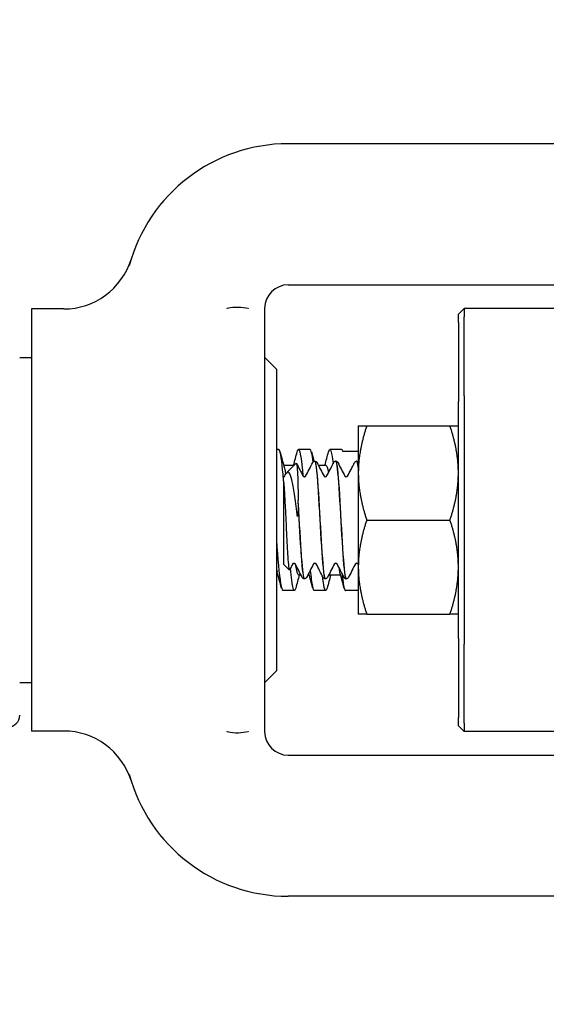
# Model space of a CAD drawing. Header units: inches. Extents: x 24 to 1128, y -69 to 748.
# Tile 326 of 656: x 450.63 to 452.03, y 654.65 to 657.26. Entities that reach past the tile are written whole.
import ezdxf

# ---------------------------------------------------------------- set-up
doc = ezdxf.new("R2010")
doc.units = ezdxf.units.IN
doc.header["$LTSCALE"] = 32
doc.header["$MEASUREMENT"] = 0
doc.layers.add('Dimension (ANSI)', color=7, linetype='Continuous', lineweight=25)
doc.layers.add('Visible (ANSI)', color=7, linetype='Continuous', lineweight=30)
doc.styles.add('Note Text (ANSI)', font='tahoma.ttf')
doc.dimstyles.new('SB Fraction-16 (ANSI)', dxfattribs={"dimscale": 32, "dimtxt": 0.125, "dimasz": 0.098425, "dimexe": 0.125, "dimexo": 0.0625, "dimgap": 0.031496, "dimtad": 0, "dimtih": 1, "dimtoh": 1, "dimdec": 4, "dimrnd": 1e-08, "dimzin": 0, "dimdsep": 46, "dimlunit": 5, "dimtxsty": 'Note Text (ANSI)', "dimcen": 0.09, "dimdle": 0.393701, "dimclrd": 256, "dimclre": 256, "dimclrt": 256, "dimadec": 0, "dimazin": 3, "dimtfac": 0.96, "dimtofl": 0, "dimtmove": 0, "dimatfit": 3, "dimfxl": 1, "dimfrac": 2, "dimtolj": 1, "dimtzin": 12, "dimlwd": -1, "dimlwe": -1, "dimarcsym": 0})

# ---------------------------------------------------------------- blocks, each defined once
blk = doc.blocks.new('*D18')
at = {"layer": 'Defpoints', "color": 0, "transparency": 16777216}
for p in [(468.7806, 692.6685), (316.9743, 544.6685), (468.7806, 544.6685)]:
    blk.add_point(p, dxfattribs=at)
at = {"layer": 'Dimension (ANSI)', "transparency": 16777216}
for p, q in [((466.7806, 692.6685), (312.9743, 692.6685)), ((316.9743, 689.5189), (316.9743, 626.7677)), ((316.9743, 547.8181), (316.9743, 620.5693)), ((466.7806, 544.6685), (312.9743, 544.6685))]:
    blk.add_line(p, q, dxfattribs=at)
for points in [[(316.4494, 689.5189), (317.4993, 689.5189), (316.9743, 692.6685)], [(316.4494, 547.8181), (317.4993, 547.8181), (316.9743, 544.6685)]]:
    blk.add_solid(points, dxfattribs=at)
at = {"layer": 'Dimension (ANSI)', "transparency": 16777216, "insert": (312.8723, 625.7599), "char_height": 4, "attachment_point": 1, "style": 'Note Text (ANSI)'}
blk.add_mtext('\\A1;148', dxfattribs=at)

msp = doc.modelspace()

# ---------------------------------------------------------------- linework, layer by layer
at = {"layer": 'Visible (ANSI)'}
for p, q in [((452.39042, 656.93279), (451.34042, 656.93279)), ((451.34042, 656.55779), (452.39042, 656.55779)), ((450.65792, 656.49361), (450.65792, 655.37197)), ((450.74368, 656.49361), (450.65792, 656.49361)), ((451.27792, 656.49529), (451.27792, 656.39449)), ((451.79292, 656.47967), (451.80854, 656.49529)), ((451.80854, 656.49529), (451.80854, 656.47279)), ((452.0766, 656.49529), (451.80854, 656.49529)), ((451.79292, 656.45779), (451.79292, 656.47967)), ((451.80854, 656.26279), (451.80854, 656.47279)), ((451.79292, 656.45779), (451.79292, 656.24779)), ((451.27792, 656.39449), (451.27792, 655.47109)), ((450.62667, 656.36454), (450.65792, 656.36454)), ((451.30917, 656.33404), (451.27792, 656.36529)), ((451.30917, 656.33404), (451.30917, 655.53154)), ((451.80854, 656.26279), (451.80854, 655.60279)), ((451.79292, 655.61779), (451.79292, 656.24779)), ((451.52692, 656.18279), (451.52692, 656.05779)), ((451.54925, 656.18279), (451.77059, 656.18279)), ((451.31542, 656.12029), (451.30917, 656.12029)), ((451.39875, 656.12029), (451.36786, 656.12029)), ((451.48208, 656.12029), (451.45119, 656.12029)), ((451.48504, 656.11566), (451.52692, 656.11566)), ((451.32842, 656.07862), (451.35648, 656.07862)), ((451.33697, 656.05911), (451.36167, 656.08381)), ((451.41165, 656.08904), (451.41107, 656.08904)), ((451.42049, 656.07862), (451.44042, 656.07862)), ((451.46726, 656.08904), (451.46668, 656.08904)), ((451.52287, 656.08904), (451.52229, 656.08904)), ((451.32792, 656.03687), (451.32792, 656.04785)), ((451.32792, 656.04785), (451.32794, 656.04785)), ((451.52692, 656.05779), (451.52692, 655.80779)), ((451.32792, 656.03687), (451.32792, 655.81552)), ((451.3669, 655.97571), (451.3669, 655.98549)), ((451.54925, 655.93279), (451.77059, 655.93279)), ((451.32792, 655.81552), (451.34338, 655.80006)), ((451.30917, 655.78696), (451.31319, 655.78696)), ((451.36786, 655.78696), (451.37442, 655.78696)), ((451.39269, 655.78696), (451.39653, 655.78696)), ((451.45119, 655.78696), (451.47986, 655.78696)), ((451.52692, 655.80779), (451.52692, 655.68279)), ((451.38384, 655.77654), (451.38326, 655.77654)), ((451.43946, 655.77654), (451.43887, 655.77654)), ((451.49507, 655.77654), (451.49448, 655.77654)), ((451.35708, 655.74529), (451.32619, 655.74529)), ((451.44042, 655.74529), (451.40953, 655.74529)), ((451.52692, 655.74529), (451.49286, 655.74529)), ((451.54925, 655.68279), (451.77059, 655.68279)), ((451.79292, 655.61779), (451.79292, 655.40779)), ((451.80854, 655.39279), (451.80854, 655.60279)), ((451.30917, 655.53154), (451.27792, 655.50029)), ((450.62667, 655.50104), (450.65792, 655.50104)), ((451.27792, 655.47109), (451.27792, 655.37029)), ((451.79292, 655.38592), (451.79292, 655.40779)), ((451.80854, 655.39279), (451.80854, 655.37029)), ((450.74368, 655.37197), (450.65792, 655.37197)), ((451.79292, 655.38592), (451.80854, 655.37029)), ((452.0766, 655.37029), (451.80854, 655.37029)), ((451.34042, 655.30779), (452.39042, 655.30779)), ((452.39042, 654.93279), (451.34042, 654.93279))]:
    msp.add_line(p, q, dxfattribs=at)
for centre, radius, start, end in [((451.34042, 656.49529), 0.4375, 90, 164.98183), ((450.74368, 656.68111), 0.1875, 270, 342.70338), ((451.34042, 656.49529), 0.0625, 90, 180), ((450.59542, 655.41404), 0.03125, 270, 0), ((450.74368, 655.18447), 0.1875, 17.29662, 90), ((451.34042, 655.37029), 0.0625, 180, 270), ((451.34042, 655.37029), 0.4375, 195.01817, 270)]:
    msp.add_arc(centre, radius, start, end, dxfattribs=at)
for points, knots in [([(451.1782, 656.49529), (451.17847, 656.49537), (451.17874, 656.49545), (451.1879, 656.49805), (451.1978, 656.4992), (451.21731, 656.49866), (451.22588, 656.49731), (451.23384, 656.49539), (451.23404, 656.49534), (451.23424, 656.49529)], [-0.00218083, -0.00218083, -0.00218083, -0.00218083, 0, 0, 0.07189637, 0.07189637, 0.13644606, 0.13644606, 0.13811703, 0.13811703, 0.13811703, 0.13811703]), ([(451.32792, 656.04296), (451.3272, 656.0512), (451.32648, 656.05895), (451.32576, 656.06609), (451.32231, 656.10037), (451.31887, 656.11997), (451.31542, 656.12022)], [-139.17255455, -139.17255455, -139.17255455, -139.17255455, -139.0100536, -139.0100536, -139.0100536, -138.23007676, -138.23007676, -138.23007676, -138.23007676]), ([(451.36432, 656.11339), (451.36571, 656.11867), (451.36711, 656.12102), (451.3685, 656.12007), (451.37223, 656.11754), (451.37597, 656.09132), (451.3797, 656.05036)], [137.9630926, 137.9630926, 137.9630926, 137.9630926, 138.2781439, 138.2781439, 138.2781439, 139.122964, 139.122964, 139.122964, 139.122964]), ([(451.44765, 656.11333), (451.44946, 656.12011), (451.45127, 656.12202), (451.45307, 656.11841), (451.45531, 656.11395), (451.45755, 656.10109), (451.45978, 656.08207)], [144.2462779, 144.2462779, 144.2462779, 144.2462779, 144.6548473, 144.6548473, 144.6548473, 145.16076334, 145.16076334, 145.16076334, 145.16076334]), ([(451.36167, 656.08381), (451.36172, 656.08387), (451.36178, 656.0839), (451.36259, 656.08413), (451.36334, 656.08044), (451.36409, 656.0731)], [-0.16191336, -0.16191336, -0.16191336, -0.16191336, -0.15127467, -0.15127467, 0, 0, 0, 0]), ([(451.36409, 656.0731), (451.36451, 656.069), (451.36489, 656.06374), (451.36555, 656.05103), (451.36585, 656.04359), (451.36653, 656.02081), (451.36684, 656.00385), (451.3669, 655.98549)], [-0.3187664, -0.3187664, -0.3187664, -0.3187664, -0.23449039, -0.23449039, -0.1487662, -0.1487662, 0, 0, 0, 0]), ([(451.40572, 656.0853), (451.40606, 656.08594), (451.40646, 656.08661), (451.4076, 656.08771), (451.40809, 656.0881), (451.40938, 656.08875), (451.4102, 656.089), (451.41104, 656.08904)], [0, 0, 0, 0, 0.022095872, 0.022095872, 0.033561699, 0.033561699, 0.045438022, 0.045438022, 0.045438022, 0.045438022]), ([(451.41104, 656.08888), (451.41322, 656.08874), (451.41541, 656.0744), (451.41759, 656.04852), (451.4204, 656.01515), (451.42322, 655.96346), (451.42603, 655.91415), (451.42884, 655.86484), (451.43165, 655.81921), (451.43447, 655.7955), (451.43594, 655.78312), (451.4374, 655.77689), (451.43887, 655.77687)], [9.4219171, 9.4219171, 9.4219171, 9.4219171, 10.1615232, 10.1615232, 10.1615232, 11.1151899, 11.1151899, 11.1151899, 12.0686082, 12.0686082, 12.0686082, 12.5663706, 12.5663706, 12.5663706, 12.5663706]), ([(451.43948, 655.7768), (451.43762, 655.77687), (451.43576, 655.78702), (451.4339, 655.80628), (451.43106, 655.83575), (451.42822, 655.88577), (451.42537, 655.93596), (451.42255, 655.98587), (451.41972, 656.0346), (451.41689, 656.06245), (451.41514, 656.07966), (451.4134, 656.08862), (451.41165, 656.08875)], [-18.8524168, -18.8524168, -18.8524168, -18.8524168, -18.2223022, -18.2223022, -18.2223022, -17.2584859, -17.2584859, -17.2584859, -16.2999201, -16.2999201, -16.2999201, -15.7079633, -15.7079633, -15.7079633, -15.7079633]), ([(451.41168, 656.08904), (451.41281, 656.08898), (451.41387, 656.08856), (451.41534, 656.08757), (451.41583, 656.08705), (451.41653, 656.08613), (451.41678, 656.08571), (451.41699, 656.0853)], [0, 0, 0, 0, 0.015967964, 0.015967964, 0.031253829, 0.031253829, 0.045415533, 0.045415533, 0.045415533, 0.045415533]), ([(451.46134, 656.0853), (451.46167, 656.08594), (451.46207, 656.08661), (451.46321, 656.08771), (451.4637, 656.0881), (451.46499, 656.08875), (451.46581, 656.089), (451.46665, 656.08904)], [0, 0, 0, 0, 0.022095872, 0.022095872, 0.033561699, 0.033561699, 0.045438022, 0.045438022, 0.045438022, 0.045438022]), ([(451.46665, 656.08893), (451.46717, 656.08901), (451.46768, 656.08829), (451.4682, 656.08674), (451.47101, 656.07825), (451.47382, 656.04502), (451.47663, 656.00029), (451.47944, 655.95557), (451.48225, 655.90054), (451.48505, 655.85715), (451.48786, 655.81378), (451.49067, 655.78318), (451.49348, 655.77755), (451.49381, 655.77688), (451.49415, 655.77656), (451.49448, 655.7766)], [15.7051024, 15.7051024, 15.7051024, 15.7051024, 15.879856, 15.879856, 15.879856, 16.8320759, 16.8320759, 16.8320759, 17.7840647, 17.7840647, 17.7840647, 18.7358252, 18.7358252, 18.7358252, 18.8495559, 18.8495559, 18.8495559, 18.8495559]), ([(451.49509, 655.77672), (451.49441, 655.7766), (451.49373, 655.77787), (451.49305, 655.78058), (451.49021, 655.79189), (451.48738, 655.82814), (451.48454, 655.8746), (451.48171, 655.92095), (451.47888, 655.9762), (451.47606, 656.01805), (451.47323, 656.05979), (451.47041, 656.08708), (451.46759, 656.08893), (451.46748, 656.089), (451.46737, 656.08904), (451.46726, 656.08903)], [-25.1356021, -25.1356021, -25.1356021, -25.1356021, -24.9048316, -24.9048316, -24.9048316, -23.9435311, -23.9435311, -23.9435311, -22.9847675, -22.9847675, -22.9847675, -22.0283448, -22.0283448, -22.0283448, -21.9911486, -21.9911486, -21.9911486, -21.9911486]), ([(451.46729, 656.08904), (451.46842, 656.08898), (451.46948, 656.08856), (451.47095, 656.08757), (451.47144, 656.08705), (451.47214, 656.08613), (451.47239, 656.08571), (451.4726, 656.0853)], [0, 0, 0, 0, 0.015967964, 0.015967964, 0.031253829, 0.031253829, 0.045415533, 0.045415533, 0.045415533, 0.045415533]), ([(451.51695, 656.0853), (451.51728, 656.08594), (451.51768, 656.08661), (451.51882, 656.08771), (451.51932, 656.0881), (451.52061, 656.08875), (451.52142, 656.089), (451.52226, 656.08904)], [0, 0, 0, 0, 0.022095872, 0.022095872, 0.033561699, 0.033561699, 0.045438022, 0.045438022, 0.045438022, 0.045438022]), ([(451.52692, 656.07299), (451.52687, 656.07335), (451.52683, 656.07371), (451.52678, 656.07405), (451.52548, 656.08388), (451.52417, 656.08875), (451.52287, 656.08872)], [-28.73150298, -28.73150298, -28.73150298, -28.73150298, -28.71588313, -28.71588313, -28.71588313, -28.27433388, -28.27433388, -28.27433388, -28.27433388]), ([(451.5229, 656.08904), (451.52403, 656.08898), (451.52509, 656.08856), (451.52628, 656.08776), (451.52663, 656.08746), (451.52692, 656.08715)], [0, 0, 0, 0, 0.015967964, 0.015967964, 0.025215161, 0.025215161, 0.025215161, 0.025215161]), ([(451.32794, 656.04785), (451.32902, 656.04785), (451.33001, 656.0483), (451.33097, 656.04901), (451.33116, 656.04926), (451.3313, 656.04945), (451.33132, 656.04948), (451.33132, 656.04948)], [0, 0, 0, 0, 0.017919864, 0.017919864, 0.032518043, 0.032518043, 0.040461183, 0.040461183, 0.040461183, 0.040461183]), ([(451.33068, 656.07021), (451.33163, 656.06681), (451.33258, 656.06236), (451.33353, 656.05686), (451.33367, 656.05608), (451.3338, 656.05528), (451.33394, 656.05446)], [138.56823042, 138.56823042, 138.56823042, 138.56823042, 138.78339549, 138.78339549, 138.78339549, 138.8139231, 138.8139231, 138.8139231, 138.8139231]), ([(451.36409, 655.94835), (451.36177, 655.96735), (451.35941, 655.98534), (451.35465, 656.01647), (451.3523, 656.02949), (451.34753, 656.04893), (451.34518, 656.05545), (451.34042, 656.06138), (451.33806, 656.06107), (451.33523, 656.05685), (451.33484, 656.05619), (451.33445, 656.05544)], [-0.67634923, -0.67634923, -0.67634923, -0.67634923, -0.52774982, -0.52774982, -0.38555901, -0.38555901, -0.25020713, -0.25020713, -0.12168954, -0.12168954, -0.10119383, -0.10119383, -0.10119383, -0.10119383]), ([(451.38018, 656.04948), (451.38018, 656.04948), (451.38025, 656.04932), (451.3808, 656.04879), (451.38115, 656.04851), (451.38216, 656.04804), (451.38285, 656.04785), (451.38355, 656.04785)], [0.003893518, 0.003893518, 0.003893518, 0.003893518, 0.02135506, 0.02135506, 0.032660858, 0.032660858, 0.044379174, 0.044379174, 0.044379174, 0.044379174]), ([(451.38355, 656.04785), (451.38463, 656.04785), (451.38562, 656.0483), (451.38658, 656.04901), (451.38677, 656.04926), (451.38691, 656.04945), (451.38693, 656.04948), (451.38693, 656.04948)], [0, 0, 0, 0, 0.017919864, 0.017919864, 0.032518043, 0.032518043, 0.040461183, 0.040461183, 0.040461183, 0.040461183]), ([(451.43579, 656.04948), (451.43579, 656.04948), (451.43586, 656.04932), (451.43642, 656.04879), (451.43676, 656.04851), (451.43777, 656.04804), (451.43846, 656.04785), (451.43916, 656.04785)], [0.003893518, 0.003893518, 0.003893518, 0.003893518, 0.02135506, 0.02135506, 0.032660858, 0.032660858, 0.044379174, 0.044379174, 0.044379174, 0.044379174]), ([(451.43916, 656.04785), (451.44024, 656.04785), (451.44123, 656.0483), (451.44219, 656.04901), (451.44238, 656.04926), (451.44252, 656.04945), (451.44254, 656.04948), (451.44254, 656.04948)], [0, 0, 0, 0, 0.017919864, 0.017919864, 0.032518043, 0.032518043, 0.040461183, 0.040461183, 0.040461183, 0.040461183]), ([(451.4914, 656.04948), (451.4914, 656.04948), (451.49147, 656.04932), (451.49203, 656.04879), (451.49237, 656.04851), (451.49338, 656.04804), (451.49407, 656.04785), (451.49478, 656.04785)], [0.003893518, 0.003893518, 0.003893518, 0.003893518, 0.02135506, 0.02135506, 0.032660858, 0.032660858, 0.044379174, 0.044379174, 0.044379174, 0.044379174]), ([(451.49478, 656.04785), (451.49585, 656.04785), (451.49685, 656.0483), (451.4978, 656.04901), (451.498, 656.04926), (451.49813, 656.04945), (451.49815, 656.04948), (451.49815, 656.04948)], [0, 0, 0, 0, 0.017919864, 0.017919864, 0.032518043, 0.032518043, 0.040461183, 0.040461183, 0.040461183, 0.040461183]), ([(451.32852, 656.03084), (451.32917, 656.02406), (451.32981, 656.01542), (451.33111, 655.99503), (451.33175, 655.98337), (451.33315, 655.95589), (451.3339, 655.93997), (451.33542, 655.90769), (451.33617, 655.89164), (451.33768, 655.86153), (451.33843, 655.84781), (451.33995, 655.82458), (451.3407, 655.81538), (451.34221, 655.80283), (451.34296, 655.79972), (451.34385, 655.79998), (451.34398, 655.80013), (451.34412, 655.80039)], [-2.12179282, -2.12179282, -2.12179282, -2.12179282, -2.02048123, -2.02048123, -1.91755472, -1.91755472, -1.79490964, -1.79490964, -1.67005838, -1.67005838, -1.5430016, -1.5430016, -1.41373999, -1.41373999, -1.28227419, -1.28227419, -1.25834871, -1.25834871, -1.25834871, -1.25834871]), ([(451.3669, 655.97571), (451.36687, 655.9665), (451.36675, 655.95861), (451.36637, 655.94899), (451.36617, 655.94596), (451.36586, 655.94381), (451.36577, 655.94333), (451.36563, 655.94287), (451.36559, 655.94277), (451.36552, 655.94264), (451.3655, 655.9426), (451.36545, 655.94256), (451.36543, 655.94254), (451.36539, 655.94253), (451.36537, 655.94253), (451.36532, 655.94253), (451.3653, 655.94255), (451.36524, 655.94259), (451.36521, 655.94263), (451.36509, 655.94283), (451.365, 655.94309), (451.36466, 655.94432), (451.3644, 655.94586), (451.36409, 655.94835)], [-0.17168991, -0.17168991, -0.17168991, -0.17168991, -0.0982332, -0.0982332, -0.0491093, -0.0491093, -0.03761956, -0.03761956, -0.03394059, -0.03394059, -0.03224924, -0.03224924, -0.03117451, -0.03117451, -0.03017054, -0.03017054, -0.0289244, -0.0289244, -0.02683852, -0.02683852, -0.01955178, -0.01955178, 0, 0, 0, 0]), ([(451.38387, 655.77658), (451.3836, 655.77654), (451.38333, 655.77673), (451.38307, 655.77715), (451.38023, 655.78155), (451.37739, 655.8116), (451.37455, 655.85509), (451.372, 655.89415), (451.36945, 655.9431), (451.3669, 655.98549)], [-12.5692315, -12.5692315, -12.5692315, -12.5692315, -12.4783682, -12.4783682, -12.4783682, -11.5160648, -11.5160648, -11.5160648, -10.6515637, -10.6515637, -10.6515637, -10.6515637]), ([(451.3669, 655.97571), (451.36971, 655.92787), (451.37253, 655.87369), (451.37535, 655.83491), (451.37799, 655.79862), (451.38063, 655.77672), (451.38326, 655.77656)], [4.4341461, 4.4341461, 4.4341461, 4.4341461, 5.3893637, 5.3893637, 5.3893637, 6.2831853, 6.2831853, 6.2831853, 6.2831853]), ([(451.30917, 655.87973), (451.31282, 655.83027), (451.31648, 655.78732), (451.32014, 655.76452), (451.32216, 655.75192), (451.32418, 655.74562), (451.32619, 655.74562)], [133.8047189, 133.8047189, 133.8047189, 133.8047189, 134.6316542, 134.6316542, 134.6316542, 135.0884841, 135.0884841, 135.0884841, 135.0884841]), ([(451.35575, 655.81773), (451.35467, 655.81773), (451.35368, 655.81728), (451.35272, 655.81658), (451.35253, 655.81632), (451.35239, 655.81613), (451.35237, 655.8161), (451.35237, 655.8161)], [0, 0, 0, 0, 0.017919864, 0.017919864, 0.032518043, 0.032518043, 0.040461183, 0.040461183, 0.040461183, 0.040461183]), ([(451.35912, 655.81611), (451.3591, 655.81614), (451.35901, 655.8163), (451.3585, 655.81679), (451.35815, 655.81707), (451.35714, 655.81754), (451.35645, 655.81773), (451.35575, 655.81773)], [0.005742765, 0.005742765, 0.005742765, 0.005742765, 0.02135506, 0.02135506, 0.032660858, 0.032660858, 0.044379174, 0.044379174, 0.044379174, 0.044379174]), ([(451.41136, 655.81773), (451.41029, 655.81773), (451.40929, 655.81728), (451.40833, 655.81658), (451.40814, 655.81632), (451.408, 655.81613), (451.40799, 655.8161), (451.40799, 655.8161)], [0, 0, 0, 0, 0.017919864, 0.017919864, 0.032518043, 0.032518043, 0.040461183, 0.040461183, 0.040461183, 0.040461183]), ([(451.41473, 655.81611), (451.41471, 655.81614), (451.41462, 655.8163), (451.41411, 655.81679), (451.41377, 655.81707), (451.41275, 655.81754), (451.41206, 655.81773), (451.41136, 655.81773)], [0.005742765, 0.005742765, 0.005742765, 0.005742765, 0.02135506, 0.02135506, 0.032660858, 0.032660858, 0.044379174, 0.044379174, 0.044379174, 0.044379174]), ([(451.46697, 655.81773), (451.4659, 655.81773), (451.4649, 655.81728), (451.46394, 655.81658), (451.46375, 655.81632), (451.46361, 655.81613), (451.4636, 655.8161), (451.4636, 655.8161)], [0, 0, 0, 0, 0.017919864, 0.017919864, 0.032518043, 0.032518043, 0.040461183, 0.040461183, 0.040461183, 0.040461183]), ([(451.47034, 655.81611), (451.47032, 655.81614), (451.47024, 655.8163), (451.46972, 655.81679), (451.46938, 655.81707), (451.46836, 655.81754), (451.46767, 655.81773), (451.46697, 655.81773)], [0.005742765, 0.005742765, 0.005742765, 0.005742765, 0.02135506, 0.02135506, 0.032660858, 0.032660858, 0.044379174, 0.044379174, 0.044379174, 0.044379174]), ([(451.52258, 655.81773), (451.52151, 655.81773), (451.52051, 655.81728), (451.51955, 655.81658), (451.51936, 655.81632), (451.51922, 655.81613), (451.51921, 655.8161), (451.51921, 655.8161)], [0, 0, 0, 0, 0.017919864, 0.017919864, 0.032518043, 0.032518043, 0.040461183, 0.040461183, 0.040461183, 0.040461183]), ([(451.52595, 655.81611), (451.52593, 655.81614), (451.52585, 655.8163), (451.52533, 655.81679), (451.52499, 655.81707), (451.52398, 655.81754), (451.52328, 655.81773), (451.52258, 655.81773)], [0.005742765, 0.005742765, 0.005742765, 0.005742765, 0.02135506, 0.02135506, 0.032660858, 0.032660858, 0.044379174, 0.044379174, 0.044379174, 0.044379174]), ([(451.36063, 655.75198), (451.35702, 655.73874), (451.35341, 655.74624), (451.3498, 655.77287), (451.34862, 655.7816), (451.34743, 655.79234), (451.34625, 655.80458)], [-141.6386536, -141.6386536, -141.6386536, -141.6386536, -140.8224072, -140.8224072, -140.8224072, -140.5547772, -140.5547772, -140.5547772, -140.5547772]), ([(451.3992, 655.7996), (451.40106, 655.78104), (451.40293, 655.76631), (451.4048, 655.75709), (451.40637, 655.74931), (451.40795, 655.74552), (451.40953, 655.74559)], [140.5926168, 140.5926168, 140.5926168, 140.5926168, 141.014984, 141.014984, 141.014984, 141.37166941, 141.37166941, 141.37166941, 141.37166941]), ([(451.44918, 655.78864), (451.44921, 655.78858), (451.44925, 655.78852), (451.44929, 655.78846), (451.44992, 655.78746), (451.45056, 655.78699), (451.45119, 655.78704)], [147.50291226, 147.50291226, 147.50291226, 147.50291226, 147.51107522, 147.51107522, 147.51107522, 147.65485472, 147.65485472, 147.65485472, 147.65485472]), ([(451.48337, 655.79154), (451.48534, 655.77324), (451.48731, 655.75949), (451.48929, 655.75206), (451.49048, 655.74757), (451.49167, 655.74543), (451.49286, 655.74552)], [146.93919895, 146.93919895, 146.93919895, 146.93919895, 147.38530902, 147.38530902, 147.38530902, 147.65485472, 147.65485472, 147.65485472, 147.65485472]), ([(451.38324, 655.77654), (451.3821, 655.7766), (451.38104, 655.77702), (451.37957, 655.77801), (451.37909, 655.77853), (451.37838, 655.77945), (451.37813, 655.77987), (451.37792, 655.78028)], [0, 0, 0, 0, 0.015967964, 0.015967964, 0.031253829, 0.031253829, 0.045415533, 0.045415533, 0.045415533, 0.045415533]), ([(451.38919, 655.78028), (451.38886, 655.77964), (451.38845, 655.77897), (451.38732, 655.77787), (451.38682, 655.77748), (451.38553, 655.77683), (451.38471, 655.77658), (451.38387, 655.77654)], [0, 0, 0, 0, 0.022095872, 0.022095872, 0.033561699, 0.033561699, 0.045438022, 0.045438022, 0.045438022, 0.045438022]), ([(451.44396, 655.75204), (451.44063, 655.73988), (451.4373, 655.74503), (451.43397, 655.76705), (451.43324, 655.77185), (451.43251, 655.77742), (451.43179, 655.78367)], [-147.92183888, -147.92183888, -147.92183888, -147.92183888, -147.16830495, -147.16830495, -147.16830495, -147.00417822, -147.00417822, -147.00417822, -147.00417822]), ([(451.43885, 655.77654), (451.43771, 655.7766), (451.43665, 655.77702), (451.43518, 655.77801), (451.4347, 655.77853), (451.43399, 655.77945), (451.43374, 655.77987), (451.43353, 655.78028)], [0, 0, 0, 0, 0.015967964, 0.015967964, 0.031253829, 0.031253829, 0.045415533, 0.045415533, 0.045415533, 0.045415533]), ([(451.4448, 655.78028), (451.44447, 655.77964), (451.44407, 655.77897), (451.44293, 655.77787), (451.44243, 655.77748), (451.44114, 655.77683), (451.44032, 655.77658), (451.43948, 655.77654)], [0, 0, 0, 0, 0.022095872, 0.022095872, 0.033561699, 0.033561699, 0.045438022, 0.045438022, 0.045438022, 0.045438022]), ([(451.49446, 655.77654), (451.49332, 655.7766), (451.49226, 655.77702), (451.49079, 655.77801), (451.49031, 655.77853), (451.4896, 655.77945), (451.48935, 655.77987), (451.48914, 655.78028)], [0, 0, 0, 0, 0.015967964, 0.015967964, 0.031253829, 0.031253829, 0.045415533, 0.045415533, 0.045415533, 0.045415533]), ([(451.50041, 655.78028), (451.50008, 655.77964), (451.49968, 655.77897), (451.49854, 655.77787), (451.49804, 655.77748), (451.49675, 655.77683), (451.49594, 655.77658), (451.49509, 655.77654)], [0, 0, 0, 0, 0.022095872, 0.022095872, 0.033561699, 0.033561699, 0.045438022, 0.045438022, 0.045438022, 0.045438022]), ([(451.23424, 655.37029), (451.23404, 655.37024), (451.23384, 655.37019), (451.22588, 655.36827), (451.21731, 655.36692), (451.1978, 655.36638), (451.1879, 655.36753), (451.17874, 655.37013), (451.17847, 655.37021), (451.1782, 655.37029)], [-0.00203951, -0.00203951, -0.00203951, -0.00203951, 0, 0, 0.07878666, 0.07878666, 0.16654035, 0.16654035, 0.16920218, 0.16920218, 0.16920218, 0.16920218])]:
    msp.add_open_spline(points, degree=3, knots=knots, dxfattribs=at)
for points in [[(451.52692, 656.18279), (451.52692, 656.18279), (451.54925, 656.18279)], [(451.54925, 656.18279), (451.52692, 656.1158), (451.52692, 656.05779)], [(451.77059, 656.18279), (451.79292, 656.18279), (451.79292, 656.18279)], [(451.79292, 656.05779), (451.79292, 656.1158), (451.77059, 656.18279)], [(451.52692, 656.05779), (451.52692, 655.99978), (451.54925, 655.93279)], [(451.77059, 655.93279), (451.79292, 655.99978), (451.79292, 656.05779)], [(451.54925, 655.93279), (451.52692, 655.8658), (451.52692, 655.80779)], [(451.79292, 655.80779), (451.79292, 655.8658), (451.77059, 655.93279)], [(451.52692, 655.80779), (451.52692, 655.74978), (451.54925, 655.68279)], [(451.77059, 655.68279), (451.79292, 655.74978), (451.79292, 655.80779)], [(451.54925, 655.68279), (451.52692, 655.68279), (451.52692, 655.68279)], [(451.79292, 655.68279), (451.79292, 655.68279), (451.77059, 655.68279)]]:
    msp.add_rational_spline(points, [1, 1.0379548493, 1], degree=2, dxfattribs=at)
for points in [[(451.31896, 656.11365), (451.32283, 656.09921), (451.32673, 656.08478), (451.33068, 656.07037)], [(451.35486, 656.07862), (451.35804, 656.09029), (451.36119, 656.10197), (451.36432, 656.11365)], [(451.40679, 656.08672), (451.40411, 656.1081), (451.40143, 656.12014), (451.39875, 656.12027)], [(451.40229, 656.11365), (451.40453, 656.10529), (451.40678, 656.09693), (451.40905, 656.08857)], [(451.43819, 656.07862), (451.44137, 656.09029), (451.44452, 656.10197), (451.44765, 656.11365)], [(451.48208, 656.12029), (451.48307, 656.12029), (451.48405, 656.11873), (451.48504, 656.11566)], [(451.36232, 656.08352), (451.36827, 656.07216), (451.37422, 656.0608), (451.38019, 656.04946)], [(451.38691, 656.04946), (451.3932, 656.0614), (451.39946, 656.07335), (451.40572, 656.0853)], [(451.41699, 656.0853), (451.42325, 656.07335), (451.42952, 656.0614), (451.4358, 656.04946)], [(451.44042, 656.07836), (451.44275, 656.07822), (451.44509, 656.07148), (451.44742, 656.05871)], [(451.44253, 656.04946), (451.44881, 656.0614), (451.45507, 656.07335), (451.46134, 656.0853)], [(451.4726, 656.0853), (451.47886, 656.07335), (451.48513, 656.0614), (451.49141, 656.04946)], [(451.49814, 656.04946), (451.50442, 656.0614), (451.51069, 656.07335), (451.51695, 656.0853)], [(451.52226, 656.08873), (451.52382, 656.08873), (451.52537, 656.08178), (451.52692, 656.06815)], [(451.3313, 656.04946), (451.33235, 656.05145), (451.3334, 656.05345), (451.33445, 656.05544)], [(451.32792, 656.03687), (451.32811, 656.03506), (451.32831, 656.03305), (451.32852, 656.03084)], [(451.35239, 655.81612), (451.34963, 655.81088), (451.34687, 655.80563), (451.34412, 655.80039)], [(451.37792, 655.78028), (451.37166, 655.79223), (451.36539, 655.80418), (451.35911, 655.81612)], [(451.35941, 655.81555), (451.36223, 655.79716), (451.36505, 655.78738), (451.36786, 655.78721)], [(451.408, 655.81612), (451.40172, 655.80418), (451.39545, 655.79223), (451.38919, 655.78028)], [(451.43353, 655.78028), (451.42727, 655.79223), (451.421, 655.80418), (451.41472, 655.81612)], [(451.46361, 655.81612), (451.45733, 655.80418), (451.45106, 655.79223), (451.4448, 655.78028)], [(451.48914, 655.78028), (451.48288, 655.79223), (451.47661, 655.80418), (451.47033, 655.81612)], [(451.51922, 655.81612), (451.51294, 655.80418), (451.50667, 655.79223), (451.50041, 655.78028)], [(451.52692, 655.81427), (451.52659, 655.81489), (451.52627, 655.81551), (451.52594, 655.81612)], [(451.30917, 655.80295), (451.30976, 655.80005), (451.31035, 655.79755), (451.31093, 655.79544)], [(451.32265, 655.75193), (451.31878, 655.76637), (451.31488, 655.7808), (451.31093, 655.79522)], [(451.37009, 655.78696), (451.36691, 655.77529), (451.36376, 655.76362), (451.36063, 655.75193)], [(451.40599, 655.75193), (451.40242, 655.76522), (451.39884, 655.77851), (451.39521, 655.79177)], [(451.45342, 655.78696), (451.45024, 655.77529), (451.44709, 655.76362), (451.44396, 655.75193)], [(451.47501, 655.80723), (451.47587, 655.80241), (451.47674, 655.79846), (451.4776, 655.79538)], [(451.48932, 655.75193), (451.48545, 655.76637), (451.48155, 655.7808), (451.4776, 655.79522)]]:
    msp.add_open_spline(points, degree=3, dxfattribs=at)

# ---------------------------------------------------------------- dimensions: what is measured, and where the dimension line sits
at = {"layer": 'Dimension (ANSI)'}
dim = msp.add_linear_dim(base=(316.97435, 544.66853), p1=(468.78063, 692.66853), p2=(468.78063, 544.66853), angle=90, dimstyle='SB Fraction-16 (ANSI)', override={"dimgap": 0.031496, "dimdec": 4, "dimtol": 0, "dimlim": 0, "dimtp": 0, "dimtm": 0, "dimtdec": 2, "dimatfit": 1}, dxfattribs=at)
dim.commit()
dim.dimension.update_dxf_attribs({"geometry": '*D18', "text_midpoint": (316.97435, 623.66853), "dimtype": 160})

doc.saveas('drawing.dxf')
